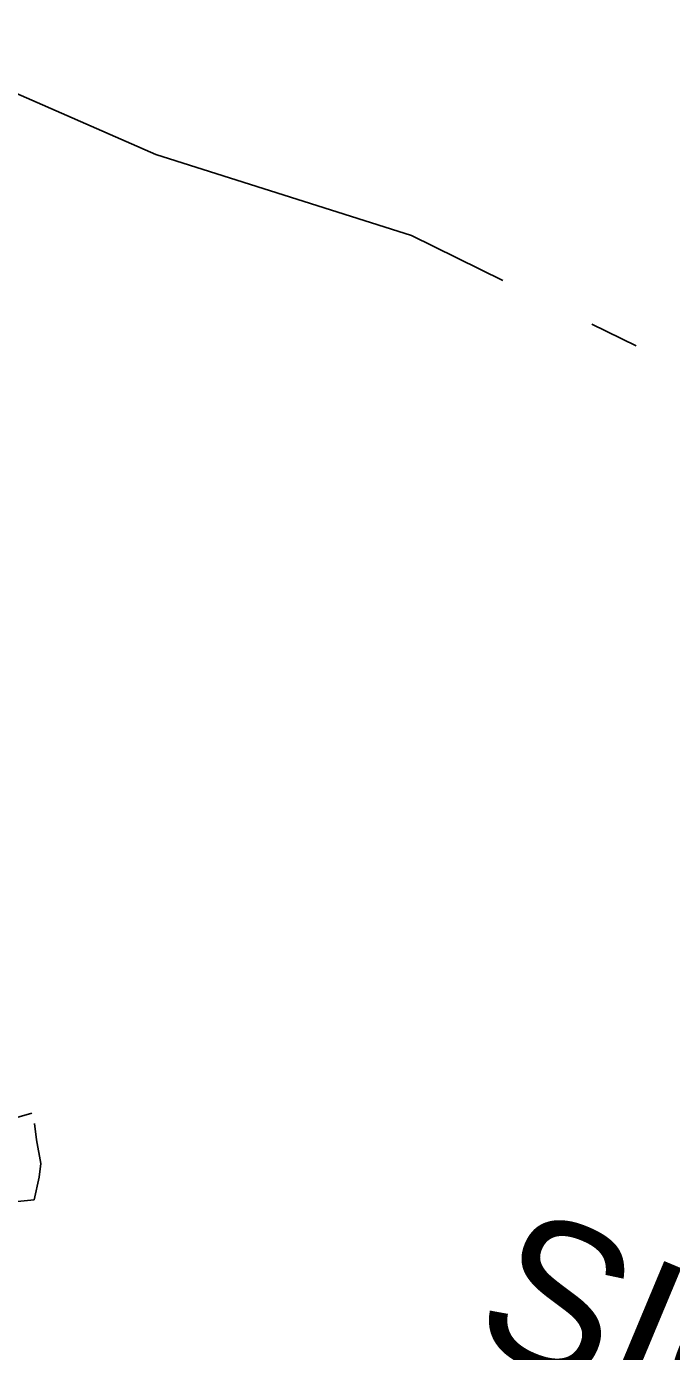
# Model space of a CAD drawing. Extents: x 589250 to 1188077, y 162953 to 363065.
# Drawn here: x 594655.1 to 594681.2, y 185091.7 to 185145.2 of the extents above; entities that cross this region are included whole.
import ezdxf

# ---------------------------------------------------------------- set-up
doc = ezdxf.new("R2010")
doc.units = 0
for name, color, linetype in [('E_DRN_RipRap', 7, 'Continuous'), ('E_SGN_Text', 7, 'Continuous'), ('E_WTR_FlowLine', 7, 'Continuous')]:
    doc.layers.add(name, color=color, linetype=linetype)

msp = doc.modelspace()

# ---------------------------------------------------------------- linework, layer by layer
at = {"layer": 'E_DRN_RipRap'}
for p, q in [((594655.361, 185101.285), (594654.147, 185100.928)), ((594655.553, 185100.207), (594655.466, 185100.862)), ((594655.723, 185099.241), (594655.553, 185100.207)), ((594655.651, 185098.693), (594655.723, 185099.241)), ((594655.453, 185097.775), (594655.651, 185098.693)), ((594654.511, 185097.684), (594655.453, 185097.775))]:
    msp.add_line(p, q, dxfattribs=at)
at = {"layer": 'E_WTR_FlowLine'}
for p, q in [((594660.371, 185139.996), (594648.546, 185145.167)), ((594670.692, 185136.727), (594660.371, 185139.996)), ((594674.393, 185134.909), (594670.692, 185136.727)), ((594679.769, 185132.269), (594677.977, 185133.149))]:
    msp.add_line(p, q, dxfattribs=at)

# ---------------------------------------------------------------- texts
at = {"layer": 'E_SGN_Text'}
msp.add_text('SIGN', height=6, rotation=337.3046, dxfattribs=at).set_placement((594672.971, 185092.122))

doc.saveas('drawing.dxf')
